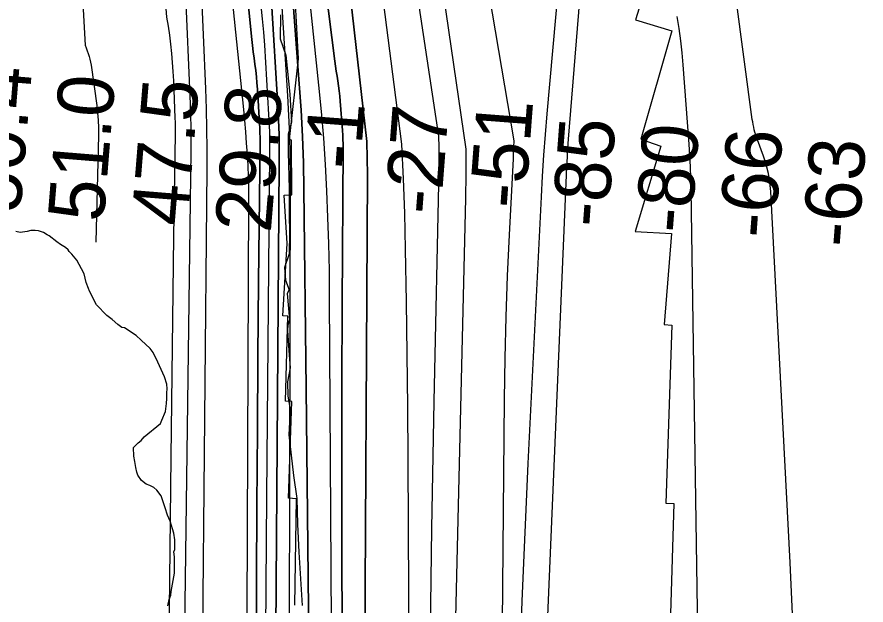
# Model space of a CAD drawing. Extents: x 3172231 to 3210228, y 940198 to 965780.
# Drawn here: x 3187870 to 3188884, y 954201 to 954903 of the extents above; entities that cross this region are included whole.
import ezdxf

# ---------------------------------------------------------------- set-up
doc = ezdxf.new("R2010")
doc.units = 0
for name, color, linetype in [('V-RIVR-EDGE', 7, 'Continuous'), ('V-RIVR-RANG', 7, 'Continuous'), ('V-RRAP-RVMT', 7, 'Continuous'), ('V-SITE-VEGE', 7, 'Continuous'), ('V-TOPO-DPTH', 7, 'Continuous'), ('V-TOPO-MAJR', 7, 'Continuous'), ('V-TOPO-MINR', 7, 'Continuous'), ('V-TOPO-WATR', 7, 'Continuous')]:
    doc.layers.add(name, color=color, linetype=linetype)

msp = doc.modelspace()

# ---------------------------------------------------------------- linework, layer by layer
at = {"layer": 'V-RIVR-EDGE'}
msp.add_lwpolyline([(3188185.281, 954905.659), (3188184.692, 954877.136), (3188191.385, 954857.412), (3188192.903, 954841.849), (3188196.456, 954810.723), (3188198.449, 954777.526), (3188194.264, 954763.015), (3188194.211, 954741.752), (3188195.658, 954697.665), (3188195.614, 954680.032), (3188195.581, 954666.548), (3188196.048, 954645.802), (3188195.467, 954620.391), (3188189.721, 954603.809), (3188191.24, 954588.765), (3188195.36, 954577.345), (3188193.274, 954572.683), (3188195.791, 954541.559), (3188193.699, 954534.823), (3188193.684, 954528.599), (3188195.181, 954504.739), (3188196.685, 954483.99), (3188193.533, 954467.402), (3188194.009, 954450.286), (3188196.562, 954434.203), (3188194.932, 954404.127), (3188200.516, 954355.362), (3188204.597, 954327.865), (3188205.559, 954297.264), (3188207.033, 954264.068), (3188211.024, 954200.268)], dxfattribs=at)
at = {"layer": 'V-RRAP-RVMT'}
for p, q in [((3188648.496, 955027.601), (3188609.05, 954899.561)), ((3188206.496, 954853.275), (3188201.047, 954960.095)), ((3188609.05, 954899.561), (3188652.339, 954886.452)), ((3188652.339, 954886.452), (3188615.597, 954757.342)), ((3188195.928, 954756.668), (3188206.496, 954853.275)), ((3188198.334, 954756.071), (3188195.928, 954756.668)), ((3188198.581, 954690.723), (3188198.334, 954756.071)), ((3188615.597, 954757.342), (3188639.232, 954748.892)), ((3188639.232, 954748.892), (3188608.552, 954646.814)), ((3188189.656, 954690.103), (3188198.581, 954690.723)), ((3188192.898, 954632.65), (3188189.656, 954690.103)), ((3188608.552, 954646.814), (3188651.96, 954644.434)), ((3188651.96, 954644.434), (3188643.458, 954535.873)), ((3188187.928, 954546.198), (3188192.898, 954632.65)), ((3188193.83, 954545.615), (3188187.928, 954546.198)), ((3188191.058, 954444.187), (3188193.83, 954545.615)), ((3188643.458, 954535.873), (3188652.405, 954534.881)), ((3188652.405, 954534.881), (3188645.091, 954322.425)), ((3188198.599, 954443.996), (3188191.058, 954444.187)), ((3188194.772, 954328.512), (3188198.599, 954443.996)), ((3188204.12, 954327.722), (3188194.772, 954328.512)), ((3188202.194, 954200.776), (3188204.12, 954327.722)), ((3188645.091, 954322.425), (3188654.666, 954321.905)), ((3188654.666, 954321.905), (3188650.876, 954190.368))]:
    msp.add_line(p, q, dxfattribs=at)
at = {"layer": 'V-SITE-VEGE'}
for points in [[(3188046.714, 954473.129), (3188038.639, 954490.703), (3188033.054, 954502.213), (3188029.357, 954507.048), (3188018.916, 954517.297), (3188012.778, 954522.716), (3187998.698, 954531.714), (3187995.651, 954532.294), (3187990.746, 954535.898), (3187983.998, 954541.922), (3187977.866, 954546.734), (3187965.574, 954559.399), (3187956.903, 954575.751), (3187955.658, 954578.782), (3187953.155, 954586.06), (3187950.626, 954596.382), (3187947.525, 954602.438), (3187941.952, 954612.733), (3187935.798, 954619.979), (3187932.726, 954622.994), (3187931.493, 954624.806), (3187928.421, 954627.821), (3187922.304, 954631.415), (3187918.015, 954634.418), (3187908.82, 954641.637), (3187906.373, 954642.833), (3187902.084, 954645.833), (3187895.983, 954647.601), (3187892.325, 954648.176), (3187886.851, 954648.125), (3187882.601, 954646.867), (3187874.092, 954645.571), (3187869.214, 954646.742)], [(3188050.482, 954199.914), (3188052.241, 954207.233), (3188054.015, 954212.726), (3188054.584, 954216.992), (3188058.639, 954238.938), (3188058.457, 954258.411), (3188057.791, 954264.491), (3188058.985, 954266.937), (3188058.879, 954278.498), (3188057.587, 954286.399), (3188053.192, 954300.962), (3188050.081, 954308.237), (3188047.566, 954316.734), (3188042.563, 954331.291), (3188037.631, 954337.941), (3188033.951, 954340.949), (3188029.06, 954343.337), (3188024.784, 954345.123), (3188019.267, 954349.332), (3188014.945, 954355.986), (3188013.694, 954359.623), (3188012.426, 954365.091), (3188011.14, 954372.382), (3188009.866, 954378.456), (3188009.772, 954388.801), (3188015.195, 954394.328), (3188018.818, 954397.407), (3188022.431, 954401.699), (3188041.756, 954417.702), (3188043.546, 954421.37), (3188047.709, 954431.756), (3188048.833, 954441.504), (3188049.386, 954447.597), (3188049.325, 954454.288), (3188049.888, 954459.162), (3188049.229, 954464.632), (3188046.714, 954473.129)]]:
    msp.add_lwpolyline(points, dxfattribs=at)
at = {"layer": 'V-TOPO-DPTH'}
for points in [[(3188218.777, 954158.263), (3188217.401, 954308.833), (3188215.825, 954459.401), (3188213.093, 954697.622), (3188212.428, 954729.065), (3188211.356, 954760.49), (3188209.675, 954791.889), (3188207.588, 954823.269), (3188192.504, 955021.067), (3188188.9, 955064.307), (3188184.889, 955107.508), (3188180.269, 955150.647), (3188175.242, 955193.746), (3188170.145, 955236.838), (3188165.359, 955279.964), (3188161.041, 955323.139), (3188157.034, 955366.347), (3188150.814, 955437.628), (3188145.473, 955516.535), (3188142.182, 955595.488), (3188141.963, 955674.509), (3188143.794, 955753.576), (3188156.241, 956045.533)], [(3188156.241, 956045.533), (3188143.794, 955753.576), (3188141.963, 955674.509), (3188142.182, 955595.488), (3188145.473, 955516.535), (3188150.814, 955437.628), (3188157.034, 955366.347), (3188161.041, 955323.139), (3188165.359, 955279.964), (3188170.145, 955236.838), (3188175.242, 955193.746), (3188180.269, 955150.647), (3188184.889, 955107.508), (3188188.9, 955064.307), (3188192.504, 955021.067), (3188207.588, 954823.269), (3188209.675, 954791.889), (3188211.356, 954760.49), (3188212.428, 954729.065), (3188213.093, 954697.622), (3188215.825, 954459.401), (3188217.401, 954308.833), (3188218.777, 954158.263)], [(3188175.933, 953666.765), (3188183.717, 954728.349), (3188183.667, 954745.557), (3188183.38, 954762.758), (3188182.741, 954779.95), (3188181.865, 954797.136), (3188174.277, 954921.002), (3188172.525, 954945.336), (3188170.425, 954969.636), (3188167.806, 954993.886), (3188164.84, 955018.102), (3188161.753, 955042.309), (3188158.854, 955066.537), (3188156.236, 955090.797), (3188153.805, 955115.079), (3188140.172, 955259.705), (3188133.056, 955356.367), (3188128.585, 955453.096), (3188128.082, 955549.928), (3188130.224, 955646.828), (3188146.881, 956037.526)], [(3188146.881, 956037.526), (3188130.224, 955646.828), (3188128.082, 955549.928), (3188128.585, 955453.096), (3188133.056, 955356.367), (3188140.172, 955259.705), (3188153.805, 955115.079), (3188156.236, 955090.797), (3188158.854, 955066.537), (3188161.753, 955042.309), (3188164.84, 955018.102), (3188167.806, 954993.886), (3188170.425, 954969.636), (3188172.525, 954945.336), (3188174.277, 954921.002), (3188181.865, 954797.136), (3188182.741, 954779.95), (3188183.38, 954762.758), (3188183.667, 954745.557), (3188183.717, 954728.349), (3188175.933, 953666.765)], [(3188186.781, 955963.482), (3188216.768, 955632.424), (3188222.949, 955569.517), (3188229.766, 955506.683), (3188237.538, 955443.96), (3188245.947, 955381.312), (3188254.587, 955320.457), (3188259.404, 955288.333), (3188264.555, 955256.266), (3188329.571, 954751.015), (3188331.722, 954709.909), (3188333.105, 954668.752), (3188333.948, 954625.727), (3188335.04, 954563.018), (3188335.951, 954500.306), (3188336.59, 954437.591), (3188337.047, 954374.873), (3188341.984, 953412.468)], [(3188186.781, 955963.482), (3188216.768, 955632.424), (3188222.949, 955569.517), (3188229.766, 955506.683), (3188237.538, 955443.96), (3188245.947, 955381.312), (3188254.587, 955320.457), (3188259.404, 955288.333), (3188264.555, 955256.266), (3188329.571, 954751.015), (3188331.722, 954709.909), (3188333.105, 954668.752), (3188333.948, 954625.727), (3188335.04, 954563.018), (3188335.951, 954500.306), (3188336.59, 954437.591), (3188337.047, 954374.873), (3188341.984, 953412.468)], [(3188170.514, 955844.407), (3188172.536, 955808.492), (3188175.334, 955772.6), (3188178.329, 955736.725), (3188181.617, 955700.875), (3188185.102, 955665.043), (3188197.908, 955538.75), (3188206.539, 955457.58), (3188215.696, 955376.471), (3188225.642, 955295.455), (3188236.115, 955214.502), (3188288.214, 954754.459), (3188288.688, 954734.566), (3188288.83, 954714.661), (3188281.954, 953447.064)], [(3188281.954, 953447.064), (3188288.83, 954714.661), (3188288.688, 954734.566), (3188288.214, 954754.459), (3188236.115, 955214.502), (3188225.642, 955295.455), (3188215.696, 955376.471), (3188206.539, 955457.58), (3188197.908, 955538.75), (3188185.102, 955665.043), (3188181.617, 955700.875), (3188178.329, 955736.725), (3188175.334, 955772.6), (3188172.536, 955808.492), (3188170.514, 955844.407)], [(3188216.711, 955114.819), (3188250.161, 954850.516), (3188250.944, 954844.54), (3188251.761, 954838.569), (3188252.631, 954832.605), (3188253.534, 954826.646), (3188254.395, 954820.682), (3188255.163, 954814.708), (3188255.792, 954808.718), (3188256.328, 954802.716), (3188259.076, 954767.344), (3188259.42, 954762.064), (3188259.677, 954756.78), (3188259.802, 954751.491), (3188259.84, 954746.2), (3188258.863, 954560.534), (3188258.485, 954462.408), (3188258.292, 954364.281), (3188258.378, 954266.154), (3188258.648, 954168.026)], [(3188258.648, 954168.026), (3188258.378, 954266.154), (3188258.292, 954364.281), (3188258.485, 954462.408), (3188258.863, 954560.534), (3188259.84, 954746.2), (3188259.802, 954751.491), (3188259.677, 954756.78), (3188259.42, 954762.064), (3188259.076, 954767.344), (3188256.328, 954802.716), (3188255.792, 954808.718), (3188255.163, 954814.708), (3188254.395, 954820.682), (3188253.534, 954826.646), (3188252.631, 954832.605), (3188251.761, 954838.569), (3188250.944, 954844.54), (3188250.161, 954850.516), (3188216.711, 955114.819)], [(3188152.906, 953389.75), (3188156.484, 954231.344), (3188156.938, 954320.222), (3188157.495, 954409.099), (3188158.206, 954497.976), (3188159.019, 954586.851), (3188160.686, 954753.419), (3188160.682, 954759.009), (3188160.599, 954764.596), (3188160.396, 954770.18), (3188160.114, 954775.762), (3188157.594, 954816.87), (3188157.046, 954824.33), (3188156.377, 954831.777), (3188155.527, 954839.206), (3188154.557, 954846.623), (3188153.542, 954854.036), (3188152.588, 954861.456), (3188151.725, 954868.888), (3188150.924, 954876.327), (3188129.649, 955085.95)]]:
    msp.add_lwpolyline(points, dxfattribs=at)
at = {"layer": 'V-TOPO-MAJR'}
for points in [[(3188363.811, 954140.328), (3188365.944, 954292.183), (3188368.656, 954444.03), (3188374.411, 954721.721), (3188374.553, 954734.717), (3188374.524, 954747.711), (3188374.239, 954760.702), (3188249.585, 955587.074), (3188245.208, 955632.844), (3188243.027, 955678.772), (3188242.311, 955724.804), (3188244.826, 956023.774), (3188245.797, 956044.68), (3188247.812, 956065.444), (3188251.394, 956085.997), (3188256.02, 956106.407), (3188419.354, 956718.221)], [(3187987.353, 955926.458), (3188009.173, 955643.155), (3188016.359, 955554.665), (3188024.034, 955466.22), (3188032.443, 955377.842), (3188041.342, 955289.508), (3188052.16, 955186.429), (3188055.83, 955149.652), (3188059.251, 955112.852), (3188062.296, 955076.02), (3188065.092, 955039.166), (3188067.537, 955002.287), (3188069.762, 954965.395), (3188071.659, 954928.485), (3188073.338, 954891.562), (3188077.113, 954799.496), (3188077.58, 954785.304), (3188077.894, 954771.109), (3188077.977, 954756.912), (3188077.907, 954742.712), (3188071.261, 954231.997), (3188069.454, 954086.17)]]:
    msp.add_lwpolyline(points, dxfattribs=at)
at = {"layer": 'V-TOPO-MINR'}
for points in [[(3187970.266, 957694.487), (3187893.823, 956456.907), (3187888.716, 956203.697), (3187887.706, 956155.084), (3187886.656, 956106.473), (3187885.547, 956057.862), (3187951.875, 954869.569), (3187952.925, 954866.165), (3187954.078, 954862.796), (3187955.298, 954859.448), (3187956.453, 954856.086), (3187957.453, 954852.685), (3187958.222, 954849.225), (3187958.837, 954845.724), (3187965.626, 954797.549), (3187966.657, 954788.662), (3187967.394, 954779.759), (3187967.693, 954770.83), (3187967.7, 954761.883), (3187964.655, 954634.328)], [(3188434.385, 956707.495), (3188387.909, 956547.391), (3188343.398, 956386.697), (3188265.017, 956093.217), (3188261.735, 956078.743), (3188259.194, 956064.169), (3188257.764, 956049.444), (3188257.076, 956034.619), (3188255.257, 955818.516), (3188255.789, 955787.919), (3188257.367, 955757.403), (3188260.516, 955727.009), (3188264.712, 955696.696), (3188270.266, 955666.576), (3188276.576, 955636.63), (3188406.623, 954745.129), (3188406.625, 954715.75), (3188406.222, 954686.367), (3188378.119, 953518.641)], [(3187960.418, 956070.794), (3188048.847, 954902.709), (3188050.798, 954891.995), (3188052.507, 954881.246), (3188053.852, 954870.446), (3188054.955, 954859.612), (3188055.805, 954848.748), (3188056.56, 954837.877), (3188057.173, 954826.998), (3188057.691, 954816.112), (3188059.083, 954782.135), (3188059.239, 954777.366), (3188059.34, 954772.597), (3188059.362, 954767.827), (3188059.331, 954763.056), (3188057.494, 954640.851), (3188056.544, 954574.977), (3188055.648, 954509.102), (3188054.833, 954443.226), (3188054.071, 954377.349), (3188043.294, 953392.623)], [(3188151.561, 956041.529), (3188137.031, 955700.742), (3188135.034, 955612.485), (3188135.384, 955524.284), (3188139.256, 955436.167), (3188145.476, 955348.107), (3188155.373, 955239.048), (3188158.599, 955205.58), (3188162.075, 955172.139), (3188165.925, 955138.74), (3188170.025, 955105.368), (3188173.996, 955071.985), (3188177.547, 955038.563), (3188180.467, 955005.079), (3188182.966, 954971.554), (3188193.557, 954808.789), (3188194.85, 954785.276), (3188195.827, 954761.752), (3188196.332, 954738.214), (3188196.522, 954714.666), (3188194.73, 953811.512)], [(3188156.241, 956045.533), (3188143.794, 955753.576), (3188141.963, 955674.509), (3188142.182, 955595.488), (3188145.473, 955516.535), (3188150.814, 955437.628), (3188157.034, 955366.347), (3188161.041, 955323.139), (3188165.359, 955279.964), (3188170.145, 955236.838), (3188175.242, 955193.746), (3188180.269, 955150.647), (3188184.889, 955107.508), (3188188.9, 955064.307), (3188192.504, 955021.067), (3188207.588, 954823.269), (3188209.675, 954791.889), (3188211.356, 954760.49), (3188212.428, 954729.065), (3188213.093, 954697.622), (3188215.825, 954459.401), (3188217.401, 954308.833), (3188218.777, 954158.263)], [(3188142.201, 956033.523), (3188123.369, 955591.837), (3188121.104, 955486.819), (3188121.779, 955381.881), (3188126.867, 955277.064), (3188134.895, 955172.328), (3188152.324, 954994.234), (3188153.946, 954978.617), (3188155.693, 954963.015), (3188157.626, 954947.435), (3188159.684, 954931.87), (3188161.656, 954916.298), (3188163.39, 954900.702), (3188164.767, 954885.07), (3188165.906, 954869.415), (3188170.989, 954786.449), (3188171.567, 954775.065), (3188171.985, 954763.677), (3188172.164, 954752.283), (3188172.184, 954740.884), (3188168.596, 954330.235), (3188167.325, 954169.154)], [(3188186.781, 955963.482), (3188216.768, 955632.424), (3188222.949, 955569.517), (3188229.766, 955506.683), (3188237.538, 955443.96), (3188245.947, 955381.312), (3188254.587, 955320.457), (3188259.404, 955288.333), (3188264.555, 955256.266), (3188329.571, 954751.015), (3188331.722, 954709.909), (3188333.105, 954668.752), (3188333.948, 954625.727), (3188335.04, 954563.018), (3188335.951, 954500.306), (3188336.59, 954437.591), (3188337.047, 954374.873), (3188341.984, 953412.468)], [(3188051.11, 955863.856), (3188050.549, 955784.099), (3188051.285, 955704.371), (3188053.965, 955624.684), (3188057.941, 955545.024), (3188058.747, 955532.07), (3188063.212, 955458.904), (3188067.566, 955385.732), (3188071.754, 955312.55), (3188075.832, 955239.361), (3188079.693, 955166.162), (3188083.375, 955092.953), (3188086.79, 955019.732), (3188090.025, 954946.502), (3188095.498, 954817.258), (3188096.323, 954793.424), (3188096.901, 954769.585), (3188097.109, 954745.741), (3188097.072, 954721.893), (3188085.954, 953530.565)], [(3188075.591, 955842.973), (3188077.052, 955795.671), (3188078.568, 955748.372), (3188080.166, 955701.075), (3188081.818, 955653.78), (3188089.159, 955448.828), (3188094.367, 955334.753), (3188101.067, 955220.78), (3188110.004, 955106.96), (3188120.434, 954993.243), (3188140.814, 954792.703), (3188142.1, 954779.327), (3188143.287, 954765.943), (3188144.327, 954752.546), (3188145.27, 954739.142), (3188146.001, 954725.727), (3188146.547, 954712.306), (3188146.817, 954698.877), (3188146.903, 954685.443), (3188141.912, 953400.073)], [(3188170.514, 955844.407), (3188172.536, 955808.492), (3188175.334, 955772.6), (3188178.329, 955736.725), (3188181.617, 955700.875), (3188185.102, 955665.043), (3188197.908, 955538.75), (3188206.539, 955457.58), (3188215.696, 955376.471), (3188225.642, 955295.455), (3188236.115, 955214.502), (3188288.214, 954754.459), (3188288.688, 954734.566), (3188288.83, 954714.661), (3188281.954, 953447.064)], [(3188277.359, 955831.816), (3188281.474, 955815.418), (3188286.564, 955799.296), (3188463.816, 954755.23), (3188463.481, 954747.996), (3188463.138, 954740.763), (3188462.781, 954733.53), (3188462.416, 954726.297), (3188458.125, 954642.787), (3188455.92, 954593.79), (3188454.129, 954544.78), (3188452.961, 954495.752), (3188452.207, 954446.712), (3188442.927, 953418.472)], [(3188579.549, 955539.83), (3188572.676, 955527.86), (3188568.442, 955513.612), (3188503.237, 954787.532), (3188501.16, 954762.732), (3188499.282, 954737.918), (3188497.703, 954713.083), (3188496.322, 954688.235), (3188480.545, 954369.839), (3188473.417, 954205.505), (3188467.638, 954041.132)], [(3188558.33, 955124.457), (3188528.778, 954757.07), (3188527.981, 954746.393), (3188527.265, 954735.711)], [(3188216.711, 955114.819), (3188250.161, 954850.516), (3188250.944, 954844.54), (3188251.761, 954838.569), (3188252.631, 954832.605), (3188253.534, 954826.646), (3188254.395, 954820.682), (3188255.163, 954814.708), (3188255.792, 954808.718), (3188256.328, 954802.716), (3188259.076, 954767.344), (3188259.42, 954762.064), (3188259.677, 954756.78), (3188259.802, 954751.491), (3188259.84, 954746.2), (3188258.863, 954560.534), (3188258.485, 954462.408), (3188258.292, 954364.281), (3188258.378, 954266.154), (3188258.648, 954168.026)], [(3188129.649, 955085.95), (3188150.924, 954876.327), (3188151.725, 954868.888), (3188152.588, 954861.456), (3188153.542, 954854.036), (3188154.557, 954846.623), (3188155.527, 954839.206), (3188156.377, 954831.777), (3188157.046, 954824.33), (3188157.594, 954816.87), (3188160.114, 954775.762), (3188160.396, 954770.18), (3188160.599, 954764.596), (3188160.682, 954759.009), (3188160.686, 954753.419), (3188159.019, 954586.851), (3188158.206, 954497.976), (3188157.495, 954409.099), (3188156.938, 954320.222), (3188156.484, 954231.344), (3188152.906, 953389.75)], [(3188204.482, 955069.649), (3188230.636, 954821.53), (3188233.672, 954790.029), (3188236.334, 954758.501), (3188238.434, 954726.93), (3188240.158, 954695.33), (3188241.413, 954663.705), (3188242.418, 954632.073), (3188243.047, 954600.432), (3188243.426, 954568.784), (3188250.492, 953398.129)], [(3188800.212, 954110.816), (3188793.634, 954251.473), (3188770.678, 954694.797), (3188769.618, 954705.593), (3188767.91, 954716.254), (3188765.231, 954726.714), (3188761.905, 954737.038), (3188754.673, 954756.381), (3188753.616, 954759.357), (3188752.625, 954762.354), (3188751.735, 954765.382), (3188750.911, 954768.43), (3188750.19, 954771.505), (3188749.541, 954774.593), (3188748.998, 954777.702), (3188748.527, 954780.824), (3188709.359, 955074.406)], [(3188689.647, 953772.331), (3188675.611, 954696.854), (3188675.283, 954710.438), (3188674.793, 954724.015), (3188674.059, 954737.581), (3188673.164, 954751.14), (3188666.054, 954845.857), (3188664.755, 954860.333), (3188663.174, 954874.775), (3188661.171, 954889.164), (3188658.887, 954903.518)], [(3188527.265, 954735.711), (3188526.672, 954725.021), (3188526.161, 954714.327), (3188478.68, 953586.149)]]:
    msp.add_lwpolyline(points, dxfattribs=at)
at = {"layer": 'V-TOPO-WATR'}
msp.add_lwpolyline([(3188146.881, 956037.526), (3188130.224, 955646.828), (3188128.082, 955549.928), (3188128.585, 955453.096), (3188133.056, 955356.367), (3188140.172, 955259.705), (3188153.805, 955115.079), (3188156.236, 955090.797), (3188158.854, 955066.537), (3188161.753, 955042.309), (3188164.84, 955018.102), (3188167.806, 954993.886), (3188170.425, 954969.636), (3188172.525, 954945.336), (3188174.277, 954921.002), (3188181.865, 954797.136), (3188182.741, 954779.95), (3188183.38, 954762.758), (3188183.667, 954745.557), (3188183.717, 954728.349), (3188175.933, 953666.765)], dxfattribs=at)

# ---------------------------------------------------------------- texts
at = {"layer": 'V-RIVR-RANG'}
for s, rotation, p in [('50.4', 85.348326, (3187874.337, 954668.043)), ('51.0', 85.348326, (3187973.792, 954657.289)), ('47.5', 85.348326, (3188073.718, 954652.319)), ('29.8', 85.348326, (3188173.408, 954644.457)), ('-1', 85.660833, (3188280.066, 954719.843)), ('-27', 85.660833, (3188376.263, 954665.951)), ('-51', 85.660833, (3188477.092, 954673.082)), ('-85', 85.660833, (3188575.684, 954650.753)), ('-80', 85.660833, (3188675.434, 954643.68)), ('-66', 85.660833, (3188775.265, 954637.659)), ('-63', 85.660833, (3188874.715, 954626.641))]:
    msp.add_text(s, height=67, rotation=rotation, dxfattribs=at).set_placement(p)

doc.saveas('drawing.dxf')
